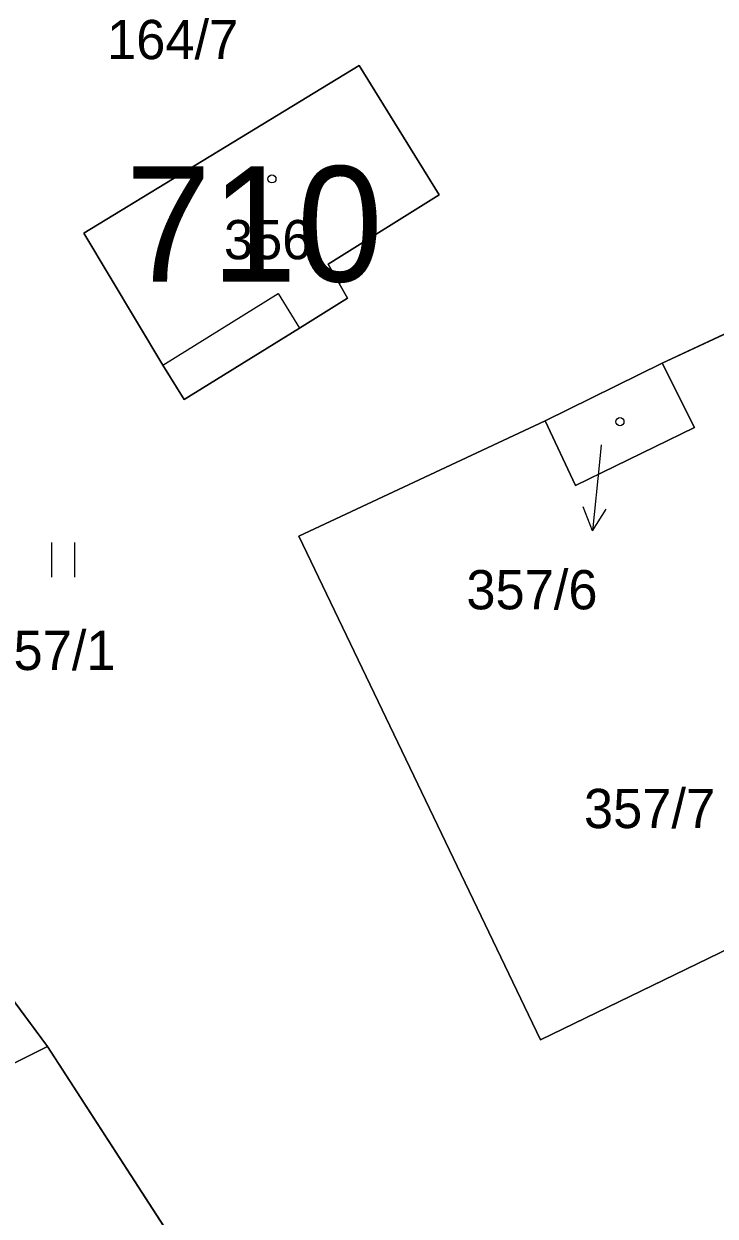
# Model space of a CAD drawing. Extents: x -689422 to -685210, y -987725 to -982160.
# Drawn here: x -687209.8 to -687179.8, y -985888.7 to -985837 of the extents above; entities that cross this region are included whole.
import ezdxf

# ---------------------------------------------------------------- set-up
doc = ezdxf.new("R2010")
doc.units = 0
for name, color, linetype in [('KN_Budovy', 7, 'Continuous'), ('KN_Budovy_cisla_domovni', 7, 'Continuous'), ('KN_Hranice_parcel', 7, 'Continuous'), ('KN_Hranice_parcel_vnitrni_kresba', 7, 'Continuous'), ('KN_Parcelni cisla', 7, 'Continuous'), ('KN_Parcelni cisla_sipky', 7, 'Continuous'), ('KN_Polygon parcely', 7, 'Continuous'), ('KN_POZEMKY_OSTATNI PLOCHA', 7, 'Continuous'), ('KN_POZEMKY_TTP', 7, 'Continuous'), ('KN_POZEMKY_ZASTAVENA PLOCHA', 7, 'Continuous'), ('KN_VYUZITI_26_ostatni plocha_jina plocha', 7, 'Continuous'), ('KN_Značky budov', 7, 'Continuous'), ('KN_Značky kultur', 7, 'Continuous')]:
    doc.layers.add(name, color=color, linetype=linetype)

msp = doc.modelspace()

# ---------------------------------------------------------------- linework, layer by layer
at = {"layer": 'KN_Budovy'}
for points in [[(-687198.8, -985848.72), (-687197.88, -985850.21), (-687195.79, -985848.92), (-687196.63, -985847.44), (-687191.82, -985844.44), (-687195.28, -985838.83), (-687207.22, -985846.1), (-687203.8, -985851.82)], [(-687187.22, -985854.23), (-687185.91, -985857.03), (-687180.75, -985854.52), (-687182.15, -985851.74)]]:
    msp.add_lwpolyline(points, close=True, dxfattribs=at)
at = {"layer": 'KN_Hranice_parcel'}
for p, q in [((-687187.22, -985854.23), (-687182.15, -985851.74)), ((-687208.8, -985881.34), (-687220.38, -985865.74)), ((-687194.25, -985903.8), (-687208.8, -985881.34))]:
    msp.add_line(p, q, dxfattribs=at)
for points in [[(-687202.88, -985853.31), (-687197.88, -985850.21), (-687195.79, -985848.92), (-687196.63, -985847.44), (-687191.82, -985844.44), (-687195.28, -985838.83), (-687207.22, -985846.1), (-687203.8, -985851.82), (-687202.88, -985853.31)], [(-687182.15, -985851.74), (-687170.83, -985846.45), (-687169.81, -985848.89)], [(-687187.22, -985854.23), (-687185.91, -985857.03), (-687180.75, -985854.52), (-687182.15, -985851.74)], [(-687176.72, -985875.87), (-687187.42, -985881.05), (-687197.9, -985859.23), (-687187.22, -985854.23)], [(-687220.93, -985887.41), (-687219.27, -985886.42), (-687218.81, -985887.19), (-687211.07, -985882.47), (-687208.8, -985881.34)]]:
    msp.add_lwpolyline(points, dxfattribs=at)
at = {"layer": 'KN_Hranice_parcel_vnitrni_kresba'}
for p, q in [((-687203.8, -985851.82), (-687198.8, -985848.72)), ((-687198.8, -985848.72), (-687197.88, -985850.21))]:
    msp.add_line(p, q, dxfattribs=at)
at = {"layer": 'KN_Parcelni cisla_sipky'}
for p, q in [((-687184.79, -985855.27), (-687184.86, -985856.02)), ((-687184.86, -985856.02), (-687185.174, -985859.005)), ((-687185.174, -985859.005), (-687185.567, -985857.956)), ((-687185.174, -985859.005), (-687184.571, -985858.061))]:
    msp.add_line(p, q, dxfattribs=at)
at = {"layer": 'KN_Polygon parcely'}
for points in [[(-687158.2, -985873.87), (-687148.51, -985866.02), (-687167.44, -985840.19), (-687179.13, -985824.98), (-687210.47, -985835.97), (-687214.34, -985837.33), (-687236.29, -985839.99), (-687232.96, -985845.38), (-687225.12, -985858.06), (-687221.1, -985864.56), (-687220.38, -985865.74), (-687208.8, -985881.34), (-687194.25, -985903.8)], [(-687202.88, -985853.31), (-687197.88, -985850.21), (-687195.79, -985848.92), (-687196.63, -985847.44), (-687191.82, -985844.44), (-687195.28, -985838.83), (-687207.22, -985846.1), (-687203.8, -985851.82)], [(-687202.88, -985853.31), (-687203.8, -985851.82), (-687207.22, -985846.1), (-687195.28, -985838.83), (-687191.82, -985844.44), (-687196.63, -985847.44), (-687195.79, -985848.92), (-687197.88, -985850.21)], [(-687169.81, -985848.89), (-687165.07, -985846.64), (-687159.44, -985858.18), (-687164.33, -985860.45), (-687160.36, -985868), (-687171.07, -985873.1), (-687176.72, -985875.87), (-687187.42, -985881.05), (-687197.9, -985859.23), (-687187.22, -985854.23), (-687182.15, -985851.74), (-687170.83, -985846.45)], [(-687169.81, -985848.89), (-687170.83, -985846.45), (-687182.15, -985851.74), (-687180.75, -985854.52), (-687185.91, -985857.03), (-687187.22, -985854.23), (-687197.9, -985859.23), (-687187.42, -985881.05), (-687176.72, -985875.87), (-687178.11, -985873.16), (-687172.45, -985870.41), (-687171.07, -985873.1), (-687160.36, -985868), (-687164.33, -985860.45)], [(-687182.15, -985851.74), (-687187.22, -985854.23), (-687185.91, -985857.03), (-687180.75, -985854.52)], [(-687219.27, -985886.42), (-687218.81, -985887.19), (-687211.07, -985882.47), (-687208.8, -985881.34), (-687220.38, -985865.74), (-687220.93, -985866.28), (-687228.67, -985871.03), (-687226.16, -985875.14), (-687223.55, -985879.4), (-687224.55, -985880.02), (-687224.17, -985880.65), (-687224.63, -985880.93), (-687226.05, -985881.79), (-687222.22, -985888.18), (-687220.93, -985887.41)], [(-687208.8, -985881.34), (-687211.07, -985882.47), (-687218.81, -985887.19), (-687219.27, -985886.42), (-687220.93, -985887.41), (-687217.23, -985893.91), (-687209.17, -985889.21), (-687198.07, -985908.22), (-687194.25, -985903.8)]]:
    msp.add_lwpolyline(points, close=True, dxfattribs=at)
at = {"layer": 'KN_POZEMKY_OSTATNI PLOCHA'}
for p, q in [((-687182.15, -985851.74), (-687170.83, -985846.45)), ((-687180.75, -985854.52), (-687182.15, -985851.74)), ((-687197.9, -985859.23), (-687187.22, -985854.23)), ((-687187.22, -985854.23), (-687185.91, -985857.03)), ((-687185.91, -985857.03), (-687180.75, -985854.52)), ((-687187.42, -985881.05), (-687197.9, -985859.23)), ((-687176.72, -985875.87), (-687187.42, -985881.05))]:
    msp.add_line(p, q, dxfattribs=at)
at = {"layer": 'KN_POZEMKY_TTP'}
for p, q in [((-687195.28, -985838.83), (-687207.22, -985846.1)), ((-687191.82, -985844.44), (-687195.28, -985838.83)), ((-687196.63, -985847.44), (-687191.82, -985844.44)), ((-687207.22, -985846.1), (-687203.8, -985851.82)), ((-687170.83, -985846.45), (-687182.15, -985851.74)), ((-687195.79, -985848.92), (-687196.63, -985847.44)), ((-687197.88, -985850.21), (-687195.79, -985848.92)), ((-687202.88, -985853.31), (-687197.88, -985850.21)), ((-687203.8, -985851.82), (-687202.88, -985853.31)), ((-687182.15, -985851.74), (-687187.22, -985854.23)), ((-687187.22, -985854.23), (-687197.9, -985859.23)), ((-687197.9, -985859.23), (-687187.42, -985881.05)), ((-687208.8, -985881.34), (-687220.38, -985865.74)), ((-687187.42, -985881.05), (-687176.72, -985875.87)), ((-687211.07, -985882.47), (-687208.8, -985881.34)), ((-687208.8, -985881.34), (-687194.25, -985903.8)), ((-687194.25, -985903.8), (-687208.8, -985881.34))]:
    msp.add_line(p, q, dxfattribs=at)
at = {"layer": 'KN_POZEMKY_ZASTAVENA PLOCHA'}
for p, q in [((-687207.22, -985846.1), (-687195.28, -985838.83)), ((-687195.28, -985838.83), (-687191.82, -985844.44)), ((-687191.82, -985844.44), (-687196.63, -985847.44)), ((-687203.8, -985851.82), (-687207.22, -985846.1)), ((-687196.63, -985847.44), (-687195.79, -985848.92)), ((-687195.79, -985848.92), (-687197.88, -985850.21)), ((-687197.88, -985850.21), (-687202.88, -985853.31)), ((-687202.88, -985853.31), (-687203.8, -985851.82)), ((-687187.22, -985854.23), (-687182.15, -985851.74)), ((-687182.15, -985851.74), (-687180.75, -985854.52)), ((-687185.91, -985857.03), (-687187.22, -985854.23)), ((-687180.75, -985854.52), (-687185.91, -985857.03)), ((-687220.38, -985865.74), (-687208.8, -985881.34)), ((-687208.8, -985881.34), (-687211.07, -985882.47))]:
    msp.add_line(p, q, dxfattribs=at)
at = {"layer": 'KN_VYUZITI_26_ostatni plocha_jina plocha'}
for p, q in [((-687182.15, -985851.74), (-687170.83, -985846.45)), ((-687180.75, -985854.52), (-687182.15, -985851.74)), ((-687197.9, -985859.23), (-687187.22, -985854.23)), ((-687187.22, -985854.23), (-687185.91, -985857.03)), ((-687185.91, -985857.03), (-687180.75, -985854.52)), ((-687187.42, -985881.05), (-687197.9, -985859.23)), ((-687176.72, -985875.87), (-687187.42, -985881.05))]:
    msp.add_line(p, q, dxfattribs=at)
at = {"layer": 'KN_Značky budov'}
for centre in [(-687199.067, -985843.749), (-687183.977, -985854.269)]:
    msp.add_circle(centre, 0.175, dxfattribs=at)
at = {"layer": 'KN_Značky kultur'}
for p, q in [((-687208.611, -985861.01), (-687208.611, -985859.51)), ((-687207.61, -985861.01), (-687207.61, -985859.51))]:
    msp.add_line(p, q, dxfattribs=at)

# ---------------------------------------------------------------- texts
at = {"layer": 'KN_Budovy_cisla_domovni'}
msp.add_text('710', height=5, dxfattribs=at).set_placement((-687205.418, -985848.199))
at = {"layer": 'KN_Parcelni cisla'}
for s, p in [('164/7', (-687206.218, -985838.56)), ('356', (-687201.15, -985847.23)), ('357/6', (-687190.638, -985862.4)), ('357/1', (-687211.538, -985865.03)), ('357/7', (-687185.538, -985871.88))]:
    msp.add_text(s, height=1.7, dxfattribs=at).set_placement(p)

doc.saveas('drawing.dxf')
